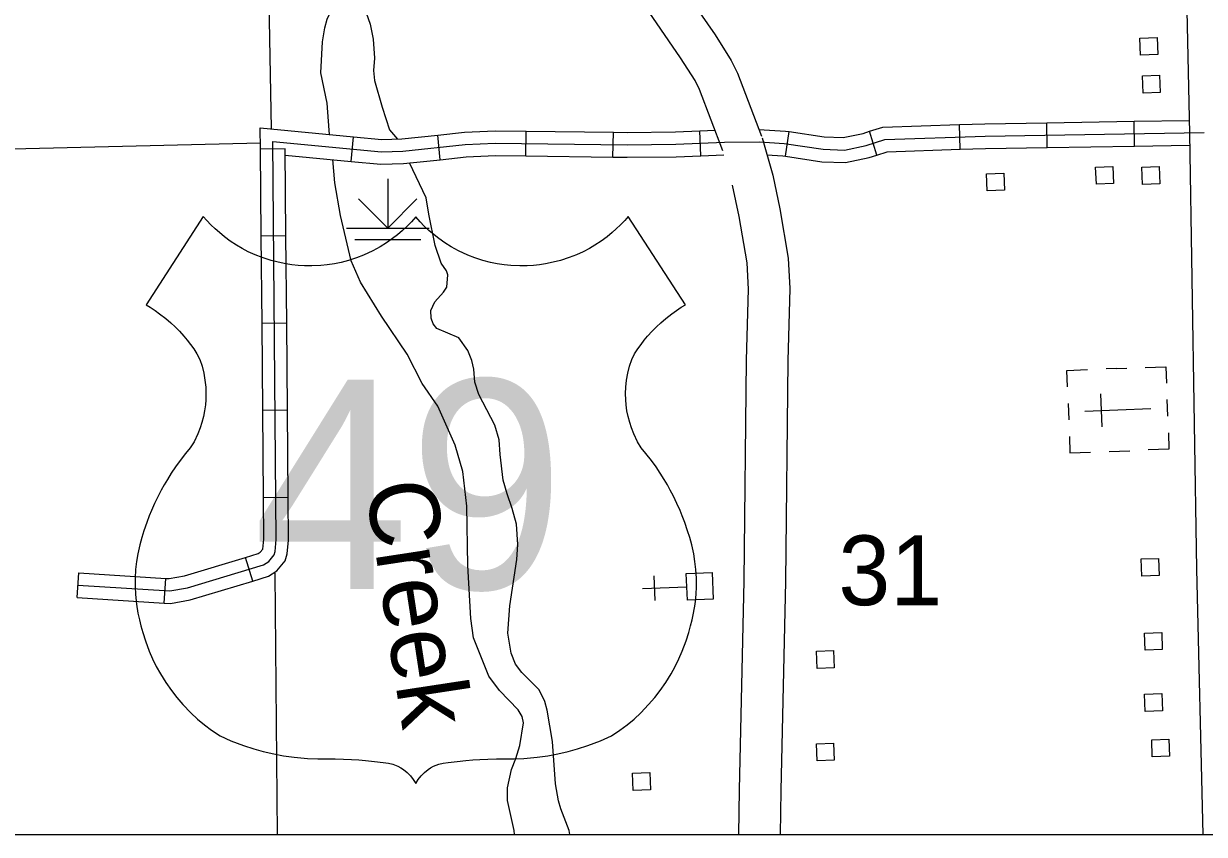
# Model space of a CAD drawing. Extents: x 1084508 to 1142749, y 1057638 to 1093403.
# Drawn here: x 1105969 to 1108214, y 1057640 to 1059181 of the extents above; entities that cross this region are included whole.
import ezdxf

# ---------------------------------------------------------------- set-up
doc = ezdxf.new("R2010")
doc.units = 0
for name, color, linetype in [('DSN_DRFT_Named-Boundary', 7, 'Continuous'), ('Level 10', 7, 'Continuous'), ('Level 15', 7, 'Continuous'), ('Level 22', 7, 'Continuous'), ('Level 32', 7, 'Continuous'), ('Level 35', 7, 'Continuous'), ('Level 4', 7, 'Continuous'), ('Level 44', 7, 'Continuous'), ('Level 47', 7, 'Continuous'), ('Level 5', 7, 'Continuous'), ('Level 56', 7, 'Continuous'), ('Level 57', 7, 'Continuous')]:
    doc.layers.add(name, color=color, linetype=linetype)

msp = doc.modelspace()

# ---------------------------------------------------------------- linework, layer by layer
at = {"layer": 'DSN_DRFT_Named-Boundary'}
msp.add_lwpolyline([(1084507.9, 1057640), (1142749.2, 1057640), (1142749.2, 1093403.4), (1084507.9, 1093403.4)], close=True, dxfattribs=at)
at = {"layer": 'Level 10'}
for points in [[(1108144, 1060612.2), (1108167.3, 1059818.1), (1108185.5, 1058972.8)], [(1108185.5, 1058973), (1108199.1, 1058144.3), (1108210.9, 1057640)]]:
    msp.add_lwpolyline(points, dxfattribs=at)
at = {"layer": 'Level 15'}
for points in [[(1105920.9, 1061040.4), (1106115.1, 1060703.6), (1106370.3, 1060303.2), (1106447.7, 1060177.5), (1106514.5, 1060083.2), (1106740.2, 1059820.6), (1107095.8, 1059393.4), (1107158.2, 1059326.8), (1107221.4, 1059250.4), (1107283.9, 1059159.7), (1107314.7, 1059111.2), (1107326.3, 1059087.2), (1107372.1, 1058967.5)], [(1107298.8, 1058939.5), (1107254.2, 1059056), (1107246, 1059073), (1107218.4, 1059116.4), (1107158.8, 1059203), (1107099.3, 1059274.9), (1107036.9, 1059341.4), (1106680.3, 1059769.9), (1106452.6, 1060034.8), (1106382.2, 1060134.2), (1106303.8, 1060261.6), (1106048, 1060662.9), (1105853.8, 1060999.7)], [(1107373.2, 1058964.2), (1107393.5, 1058892.9), (1107406.9, 1058829.1), (1107422.8, 1058735.2), (1107426, 1058677.5), (1107422.3, 1058539.9), (1107417.9, 1058120.7), (1107408.9, 1057723.5), (1107407.8, 1057640)], [(1107329.3, 1057640), (1107330.4, 1057724.9), (1107339.4, 1058122), (1107343.9, 1058541.3), (1107347.4, 1058676.3), (1107344.7, 1058726.5), (1107329.8, 1058814.4), (1107317.2, 1058874.1)]]:
    msp.add_lwpolyline(points, dxfattribs=at)
at = {"layer": 'Level 22'}
for points in [[(1106714.9, 1058813.8), (1106706.6, 1058804.5), (1106698.7, 1058796.4), (1106689.8, 1058788), (1106680.1, 1058779.7), (1106670.7, 1058772.4), (1106659.4, 1058764.5), (1106647.2, 1058756.9), (1106633.4, 1058749.3), (1106615.8, 1058741.1), (1106602.3, 1058735.9), (1106587, 1058731), (1106573.1, 1058727.3), (1106560.2, 1058724.7), (1106546.7, 1058722.6), (1106534.2, 1058721.3), (1106517.1, 1058720.5), (1106503.2, 1058720.7), (1106491.1, 1058721.4), (1106479.6, 1058722.6), (1106468, 1058724.4), (1106453.3, 1058727.4), (1106439.8, 1058730.9), (1106423.2, 1058736.3), (1106409.3, 1058741.8), (1106396.6, 1058747.6), (1106384.9, 1058753.7), (1106374.2, 1058760), (1106362.1, 1058767.9), (1106351.1, 1058776), (1106341.6, 1058783.8), (1106333.6, 1058790.9), (1106325.5, 1058798.8), (1106317.4, 1058807.2), (1106310.9, 1058814.7), (1106202.3, 1058646.6), (1106210, 1058642), (1106219.3, 1058636), (1106228, 1058629.7), (1106239.7, 1058620.7), (1106249, 1058612.6), (1106257.3, 1058604.9), (1106265.7, 1058596.3), (1106274.3, 1058586.8), (1106280.5, 1058579.3), (1106286.6, 1058571.4), (1106292.8, 1058562.8), (1106298.8, 1058553.7), (1106304.4, 1058543), (1106308.6, 1058529.9), (1106311.8, 1058516.9), (1106314.2, 1058503.1), (1106315.5, 1058490.2), (1106315.9, 1058477.8), (1106315.6, 1058466.1), (1106314.9, 1058456.8), (1106313.3, 1058445.3), (1106311.2, 1058434.6), (1106308.2, 1058422.9), (1106304.9, 1058412.7), (1106300.4, 1058401.2), (1106293.4, 1058386.4), (1106286.1, 1058374.8), (1106277.4, 1058364.3), (1106266.8, 1058350.6), (1106258.1, 1058338.7), (1106250.1, 1058326.7), (1106242.7, 1058314.9), (1106236.5, 1058304.4), (1106231, 1058294.6), (1106224.9, 1058282.8), (1106218.3, 1058269.1), (1106212.4, 1058255.7), (1106208.3, 1058245.7), (1106203.5, 1058233), (1106198.2, 1058217.3), (1106194, 1058204.3), (1106190.1, 1058190.1), (1106186.4, 1058173.6), (1106184, 1058158.9), (1106182.3, 1058143.6), (1106181.3, 1058126.9), (1106181.2, 1058111.2), (1106181.9, 1058095.8), (1106183.8, 1058077.8), (1106186.6, 1058060.7), (1106189.4, 1058047.8), (1106192.3, 1058036.4), (1106196.1, 1058023.6), (1106201, 1058007.7), (1106208.2, 1057988.3), (1106214.4, 1057974), (1106221.6, 1057959.4), (1106229.5, 1057945), (1106239.7, 1057928.5), (1106250.3, 1057913.4), (1106260.5, 1057900.2), (1106272.1, 1057886.6), (1106287.2, 1057871.1), (1106299.9, 1057859.2), (1106313, 1057848.3)], [(1107116.7, 1057848.3), (1107129.9, 1057859.2), (1107142.6, 1057871.1), (1107157.6, 1057886.6), (1107169.3, 1057900.2), (1107179.5, 1057913.4), (1107190.1, 1057928.5), (1107200.3, 1057945), (1107208.2, 1057959.4), (1107215.3, 1057974), (1107221.5, 1057988.3), (1107228.7, 1058007.7), (1107233.7, 1058023.6), (1107237.4, 1058036.4), (1107240.4, 1058047.8), (1107243.2, 1058060.7), (1107246, 1058077.8), (1107247.8, 1058095.8), (1107248.6, 1058111.2), (1107248.5, 1058126.9), (1107247.5, 1058143.6), (1107245.7, 1058158.9), (1107243.3, 1058173.6), (1107239.7, 1058190.1), (1107235.7, 1058204.3), (1107231.5, 1058217.3), (1107226.2, 1058233), (1107221.4, 1058245.7), (1107217.4, 1058255.7), (1107211.4, 1058269.1), (1107204.9, 1058282.8), (1107198.8, 1058294.6), (1107193.3, 1058304.4), (1107187.1, 1058314.9), (1107179.7, 1058326.7), (1107171.6, 1058338.7), (1107163, 1058350.6), (1107152.4, 1058364.3), (1107143.6, 1058374.8), (1107136.4, 1058386.4), (1107129.3, 1058401.2), (1107124.9, 1058412.7), (1107121.6, 1058422.9), (1107118.6, 1058434.6), (1107116.4, 1058445.3), (1107114.9, 1058456.8), (1107114.1, 1058466.1), (1107113.8, 1058477.8), (1107114.3, 1058490.2), (1107115.6, 1058503.1), (1107117.9, 1058516.9), (1107121.2, 1058529.9), (1107125.4, 1058543), (1107130.9, 1058553.7), (1107136.9, 1058562.8), (1107143.1, 1058571.4), (1107149.2, 1058579.3), (1107155.4, 1058586.8), (1107164.1, 1058596.3), (1107172.5, 1058604.9), (1107180.7, 1058612.6), (1107190, 1058620.7), (1107201.7, 1058629.7), (1107210.5, 1058636), (1107219.7, 1058642), (1107227.5, 1058646.6), (1107118.8, 1058814.7), (1107112.3, 1058807.2), (1107104.3, 1058798.8), (1107096.1, 1058790.9), (1107088.1, 1058783.8), (1107078.6, 1058776), (1107067.6, 1058767.9), (1107055.6, 1058760), (1107044.9, 1058753.7), (1107033.2, 1058747.6), (1107020.5, 1058741.8), (1107006.5, 1058736.3), (1106990, 1058730.9), (1106976.4, 1058727.4), (1106961.8, 1058724.4), (1106950.1, 1058722.6), (1106938.6, 1058721.4), (1106926.5, 1058720.7), (1106912.7, 1058720.5), (1106895.6, 1058721.3), (1106883.1, 1058722.6), (1106869.5, 1058724.7), (1106856.7, 1058727.3), (1106842.7, 1058731), (1106827.5, 1058735.9), (1106814, 1058741.1), (1106796.4, 1058749.3), (1106782.5, 1058756.9), (1106770.4, 1058764.5), (1106759, 1058772.4), (1106749.7, 1058779.7), (1106740, 1058788), (1106731, 1058796.4), (1106723.1, 1058804.5), (1106714.9, 1058813.8)], [(1106313, 1057848.3), (1106326.6, 1057838), (1106343, 1057827.3), (1106363.6, 1057818.1), (1106387.6, 1057808.8), (1106407.3, 1057802.4), (1106424.9, 1057797.5), (1106444.9, 1057792.9), (1106463.7, 1057789.5), (1106483.8, 1057786.7), (1106509.2, 1057784.5), (1106528.7, 1057783.8), (1106545.3, 1057783.9), (1106561.5, 1057783.8), (1106577.7, 1057783.3), (1106593, 1057782.5), (1106606.4, 1057781.6), (1106619.6, 1057780.5), (1106636.5, 1057778.7), (1106653, 1057776.7), (1106662.9, 1057775.3), (1106671.1, 1057773.7), (1106680.9, 1057769.6), (1106686.6, 1057766.4), (1106691.6, 1057763.2), (1106698.3, 1057757.7), (1106704.8, 1057751.1), (1106710.1, 1057744.4), (1106714.9, 1057736.5)], [(1106714.9, 1057736.5), (1106719.7, 1057744.4), (1106725, 1057751.1), (1106731.4, 1057757.7), (1106738.2, 1057763.2), (1106743.1, 1057766.4), (1106748.8, 1057769.6), (1106758.7, 1057773.7), (1106766.9, 1057775.3), (1106776.8, 1057776.7), (1106793.3, 1057778.7), (1106810.2, 1057780.5), (1106823.3, 1057781.6), (1106836.7, 1057782.5), (1106852.1, 1057783.3), (1106868.3, 1057783.8), (1106884.4, 1057783.9), (1106901.1, 1057783.8), (1106920.5, 1057784.5), (1106945.9, 1057786.7), (1106966.1, 1057789.5), (1106984.8, 1057792.9), (1107004.8, 1057797.5), (1107022.5, 1057802.4), (1107042.1, 1057808.8), (1107066.2, 1057818.1), (1107086.7, 1057827.3), (1107103.1, 1057838), (1107116.7, 1057848.3)]]:
    msp.add_lwpolyline(points, dxfattribs=at)
at = {"layer": 'Level 32'}
for p, q in [((1107750.1, 1058942.2), (1107748.5, 1058989.3)), ((1107915.4, 1058945.7), (1107914.6, 1058992.8)), ((1108081.1, 1058948.4), (1108080.3, 1058995.5)), ((1106591.8, 1058919.2), (1106596.3, 1058966.1)), ((1106761.6, 1058922.5), (1106756.6, 1058969.3)), ((1106924.1, 1058929.7), (1106924.8, 1058976.8)), ((1107089.8, 1058927.5), (1107090.5, 1058974.6)), ((1107256.8, 1058930.1), (1107254.9, 1058977.1)), ((1107417.8, 1058929.3), (1107424.9, 1058975.8)), ((1107591.7, 1058931.4), (1107577.7, 1058976.4)), ((1106466.8, 1058943.2), (1106419.7, 1058942.8)), ((1106468.2, 1058777.5), (1106421.1, 1058777.1)), ((1106469.6, 1058611.8), (1106422.6, 1058611.4)), ((1106471.1, 1058446.1), (1106424, 1058445.7)), ((1106472.5, 1058280.4), (1106425.4, 1058279.9)), ((1106404.9, 1058121.5), (1106391.3, 1058166.6)), ((1106071.3, 1058090.2), (1106074.2, 1058137.2)), ((1106236.7, 1058079.8), (1106239.6, 1058126.7))]:
    msp.add_line(p, q, dxfattribs=at)
for points in [[(1106419.7, 1058942.8), (1106419.3, 1058983.1), (1106596.3, 1058966.1)], [(1107367.4, 1058979.8), (1107417.7, 1058977), (1107424.9, 1058975.8)], [(1107577.7, 1058976.4), (1107602.8, 1058984.2), (1107748.5, 1058989.3)], [(1107748.5, 1058989.3), (1107796.8, 1058990.9), (1107914.6, 1058992.8)], [(1107914.6, 1058992.8), (1108080.3, 1058995.5)], [(1108080.3, 1058995.5), (1108185, 1058997.1)], [(1106072.7, 1058113.7), (1106247.1, 1058102.7), (1106280.7, 1058108.7), (1106425.2, 1058152.2), (1106435.3, 1058158.6), (1106445.4, 1058171.2), (1106447.4, 1058177.9), (1106449.7, 1058200.3), (1106443.1, 1058957.2), (1106649.5, 1058937.3), (1106690.2, 1058938.6), (1106809.1, 1058951.3), (1106866.1, 1058954.1), (1107116.6, 1058950.7), (1107209.1, 1058951.7), (1107301.7, 1058955.5), (1107368.7, 1058956.2), (1107415.2, 1058953.5), (1107489.3, 1058942.2), (1107529.8, 1058940.9), (1107571.1, 1058949.7), (1107606.8, 1058960.8), (1107797.4, 1058967.4), (1108213.8, 1058974)], [(1106596.3, 1058966.1), (1106650.3, 1058960.9), (1106688.6, 1058962.1), (1106756.6, 1058969.3)], [(1106756.6, 1058969.3), (1106807.3, 1058974.7), (1106865.6, 1058977.6), (1106924.8, 1058976.8)], [(1106924.8, 1058976.8), (1107090.5, 1058974.6)], [(1107090.5, 1058974.6), (1107116.7, 1058974.2), (1107208.4, 1058975.2), (1107254.9, 1058977.1)], [(1107254.9, 1058977.1), (1107283.9, 1058978.3)], [(1107424.9, 1058975.8), (1107491.5, 1058965.7), (1107527.7, 1058964.5), (1107565.2, 1058972.5), (1107577.7, 1058976.4)], [(1106421.1, 1058777.1), (1106419.7, 1058942.8)], [(1106468.2, 1058777.5), (1106466.8, 1058943.2)], [(1107591.7, 1058931.4), (1107610.8, 1058937.4), (1107750.1, 1058942.2)], [(1107750.1, 1058942.2), (1107798, 1058943.9), (1107915.4, 1058945.7)], [(1107915.4, 1058945.7), (1108081.1, 1058948.4)], [(1108081.1, 1058948.4), (1108185.9, 1058950)], [(1106466.9, 1058931.2), (1106591.8, 1058919.2)], [(1106591.8, 1058919.2), (1106648.7, 1058913.8), (1106691.8, 1058915.1), (1106761.6, 1058922.5)], [(1106761.6, 1058922.5), (1106810.9, 1058927.8), (1106866.5, 1058930.5), (1106924.1, 1058929.7)], [(1106924.1, 1058929.7), (1107089.8, 1058927.5)], [(1107089.8, 1058927.5), (1107116.6, 1058927.1), (1107209.7, 1058928.1), (1107256.8, 1058930.1)], [(1107256.8, 1058930.1), (1107300.8, 1058931.9)], [(1107382.4, 1058931.8), (1107412.8, 1058930.1), (1107417.8, 1058929.3)], [(1107417.8, 1058929.3), (1107487.1, 1058918.7), (1107531.9, 1058917.3), (1107577.1, 1058926.9), (1107591.7, 1058931.4)], [(1106469.6, 1058611.8), (1106468.2, 1058777.5)], [(1106422.6, 1058611.4), (1106421.1, 1058777.1)], [(1106424, 1058445.7), (1106422.6, 1058611.4)], [(1106471.1, 1058446.1), (1106469.6, 1058611.8)], [(1106425.4, 1058279.9), (1106424, 1058445.7)], [(1106472.5, 1058280.4), (1106471.1, 1058446.1)], [(1106391.3, 1058166.6), (1106415.3, 1058173.8), (1106419.4, 1058176.4), (1106424.1, 1058182.3), (1106424.2, 1058182.4), (1106426.1, 1058201.4), (1106425.4, 1058279.9)], [(1106404.9, 1058121.5), (1106435, 1058130.6), (1106451.1, 1058140.8), (1106466.7, 1058160.1), (1106470.6, 1058173.4), (1106473.2, 1058199.2), (1106472.5, 1058280.4)], [(1106239.6, 1058126.7), (1106245.8, 1058126.4), (1106275.3, 1058131.6), (1106391.3, 1058166.6)], [(1106074.2, 1058137.2), (1106239.6, 1058126.7)], [(1106236.7, 1058079.8), (1106248.5, 1058079), (1106286.2, 1058085.7), (1106404.9, 1058121.5)], [(1106071.3, 1058090.2), (1106236.7, 1058079.8)]]:
    msp.add_lwpolyline(points, dxfattribs=at)
at = {"layer": 'Level 4'}
msp.add_line((1106451.9, 1057640), (1106447.8, 1058136.6), dxfattribs=at)
msp.add_lwpolyline([(1106440.5, 1058981.1), (1106420.3, 1060080.5)], dxfattribs=at)
at = {"layer": 'Level 44'}
for p, q in [((1106661.6, 1058886.4), (1106661.6, 1058792.3)), ((1106661.6, 1058792.3), (1106606.1, 1058847.8)), ((1106661.6, 1058792.3), (1106717.1, 1058847.8)), ((1106583.1, 1058792.3), (1106740.1, 1058792.3)), ((1106598.8, 1058770.9), (1106724.4, 1058770.9))]:
    msp.add_line(p, q, dxfattribs=at)
at = {"layer": 'Level 47'}
for points in [[(1106551.1, 1058970.4), (1106550, 1058978.8), (1106546.6, 1059030.2), (1106534.3, 1059087.5), (1106537.8, 1059146.7), (1106542.1, 1059173.3), (1106546.4, 1059189.5), (1106557.6, 1059214.5), (1106568.6, 1059223.1), (1106578.5, 1059225.7), (1106601.5, 1059222.6), (1106613.5, 1059213.3), (1106620.3, 1059201.7), (1106628.4, 1059180), (1106633.9, 1059151.6), (1106636.4, 1059115.3), (1106634.5, 1059092.2), (1106636.2, 1059072.8), (1106651.1, 1059022.5), (1106664.8, 1058979.4), (1106680.2, 1058961.8)], [(1106902.6, 1057640), (1106901.7, 1057647.2), (1106889.5, 1057704.6), (1106889.2, 1057728.8), (1106896.9, 1057763.4), (1106905.2, 1057784.5), (1106912.5, 1057808.7), (1106919.9, 1057852.1), (1106916.9, 1057864.2), (1106909.6, 1057876.5), (1106874, 1057913.8), (1106853.8, 1057940.8), (1106824.4, 1058013.6), (1106819.6, 1058050.2), (1106813.9, 1058150.9), (1106811.8, 1058263.8), (1106804.2, 1058329.5), (1106789.8, 1058379.6), (1106756.6, 1058453.9), (1106727, 1058497.1), (1106698.6, 1058552.9), (1106649.8, 1058625.3), (1106610, 1058689.6), (1106591.8, 1058730.4), (1106572, 1058816.4), (1106561.1, 1058878.6), (1106557.2, 1058922.6)], [(1107008, 1057640), (1107006.3, 1057647.7), (1106990.7, 1057688.7), (1106986.3, 1057703.9), (1106980.4, 1057736.1), (1106975.1, 1057816.7), (1106964.7, 1057876.1), (1106960.3, 1057892.6), (1106949.5, 1057914.8), (1106916.6, 1057947.6), (1106904.4, 1057963.4), (1106896.1, 1057984.2), (1106889.9, 1058022.3), (1106893.6, 1058074.7), (1106906.8, 1058162.6), (1106908.9, 1058191.3), (1106906.5, 1058229.9), (1106898.4, 1058259.2), (1106888.6, 1058287.1), (1106881.3, 1058313.3), (1106875.1, 1058362.4), (1106873.7, 1058390.1), (1106865.1, 1058417.7), (1106835, 1058476.3), (1106826.9, 1058499.6), (1106825.4, 1058524.1), (1106821.6, 1058540.6), (1106813.7, 1058559.8), (1106796.8, 1058584), (1106754.7, 1058601.9), (1106747.8, 1058610.5), (1106744.3, 1058621), (1106743.7, 1058635.8), (1106751.2, 1058652.5), (1106767.5, 1058670.7), (1106774, 1058680.4), (1106775.9, 1058703.7), (1106773.1, 1058711.2), (1106763.2, 1058725.9), (1106751.5, 1058759.1), (1106739.6, 1058819), (1106734.9, 1058850.3), (1106703.3, 1058916.3)]]:
    msp.add_lwpolyline(points, dxfattribs=at)
at = {"layer": 'Level 5'}
msp.add_lwpolyline([(1101440.9, 1058869.1), (1103074.1, 1058894.5), (1104765.1, 1058914.7), (1106419.6, 1058954.4)], dxfattribs=at)
at = {"layer": 'Level 56'}
for points in [[(1108092.7, 1059120.9), (1108091.4, 1059153.6), (1108124.2, 1059154.8), (1108125.4, 1059122.2)], [(1108097.5, 1059049.1), (1108096.3, 1059081.8), (1108129, 1059083), (1108130.3, 1059050.4)], [(1107801.1, 1058863.2), (1107799.9, 1058895.9), (1107832.7, 1058897.1), (1107833.9, 1058864.5)], [(1108008.7, 1058875.9), (1108007.4, 1058908.5), (1108040.2, 1058909.8), (1108041.4, 1058877.1)], [(1108096.4, 1058875.6), (1108095.1, 1058908.3), (1108127.9, 1058909.5), (1108129.1, 1058876.9)], [(1108095.3, 1058130.8), (1108094, 1058163.5), (1108126.8, 1058164.7), (1108128, 1058132.1)], [(1108101.4, 1057990), (1108100.1, 1058022.6), (1108132.9, 1058023.9), (1108134.1, 1057991.2)], [(1107477.7, 1057955.5), (1107476.4, 1057988.2), (1107509.2, 1057989.4), (1107510.4, 1057956.8)], [(1108101.5, 1057873.9), (1108100.3, 1057906.5), (1108133, 1057907.7), (1108134.3, 1057875.1)], [(1107477.7, 1057779.8), (1107476.4, 1057812.4), (1107509.2, 1057813.7), (1107510.4, 1057781)], [(1108115.1, 1057787.2), (1108113.9, 1057819.8), (1108146.6, 1057821.1), (1108147.9, 1057788.4)], [(1107128.2, 1057723.7), (1107126.9, 1057756.3), (1107159.7, 1057757.6), (1107160.9, 1057724.9)]]:
    msp.add_lwpolyline(points, close=True, dxfattribs=at)
at = {"layer": 'Level 57'}
for p, q in [((1108046.7, 1058525.4), (1108027.4, 1058524.7)), ((1108046.7, 1058525.4), (1108066.6, 1058526.2)), ((1108019.5, 1058414.5), (1108017.1, 1058477.5)), ((1108144.4, 1058435.1), (1108143.2, 1058466.5)), ((1107955, 1058459.3), (1107956.2, 1058427.9)), ((1107986.9, 1058444.6), (1108112.4, 1058449.4)), ((1108049.7, 1058447), (1108049.7, 1058447)), ((1108049.7, 1058447), (1108049.7, 1058447)), ((1108033.3, 1058367.9), (1108072.5, 1058369.4)), ((1107170.2, 1058084.6), (1107168.4, 1058131.7)), ((1107145.8, 1058107.3), (1107230.2, 1058110.5))]:
    msp.add_line(p, q, dxfattribs=at)
for points in [[(1107953.8, 1058490.5), (1107952.6, 1058521.9), (1107991.8, 1058523.4)], [(1108101.6, 1058527.5), (1108140.8, 1058529), (1108142, 1058497.6)], [(1107957.4, 1058396.4), (1107958.6, 1058365), (1107997.8, 1058366.5)], [(1108145.6, 1058403.5), (1108146.7, 1058372.2), (1108107.5, 1058370.7)]]:
    msp.add_lwpolyline(points, dxfattribs=at)
msp.add_lwpolyline([(1107280.1, 1058086.9), (1107231.2, 1058085), (1107229.2, 1058135.8), (1107278.2, 1058137.6)], close=True, dxfattribs=at)

# ---------------------------------------------------------------- texts
at = {"layer": 'Level 22'}
msp.add_text('49', height=397.75, dxfattribs=at).set_placement((1106405.8, 1058106.6))
at = {"layer": 'Level 35'}
msp.add_text('Creek', height=132.58, rotation=278.6699, dxfattribs=at).set_placement((1106618.6, 1058304.5))
at = {"layer": 'Level 5'}
msp.add_text('31', height=132.58, dxfattribs=at).set_placement((1107518.3, 1058075.7))

doc.saveas('drawing.dxf')
